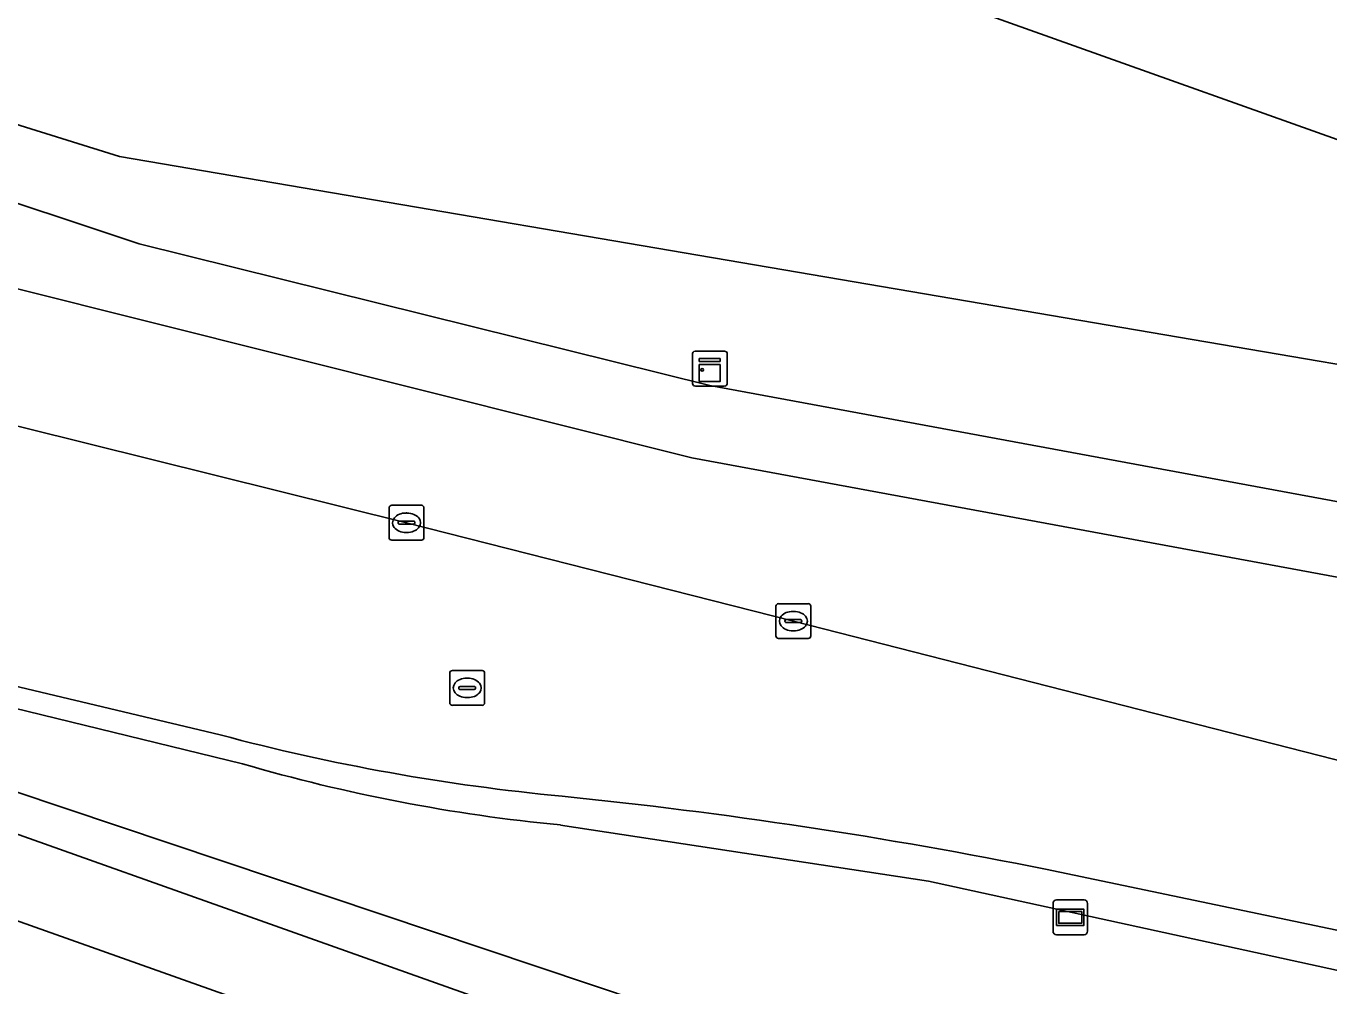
# Model space of a CAD drawing. Extents: x 155018 to 156648, y 383979 to 385733.
# Drawn here: x 155814.26 to 155851.64, y 385120.47 to 385148.02 of the extents above; entities that cross this region are included whole.
import ezdxf

# ---------------------------------------------------------------- set-up
doc = ezdxf.new("R2010")
doc.units = 0
for name, color, linetype in [('IMGEO_Berm_groen', 7, 'Continuous'), ('IMGEO_Erf', 7, 'Continuous'), ('IMGEO_Fietspad_open', 7, 'Continuous'), ('IMGEO_Groenvoorziening', 7, 'Continuous'), ('IMGEO_Hek', 7, 'Continuous'), ('IMGEO_Kast', 7, 'Continuous'), ('IMGEO_Kolk', 7, 'Continuous'), ('IMGEO_OVBaan_gesloten', 7, 'Continuous'), ('IMGEO_Pand', 7, 'Continuous'), ('IMGEO_Rijbaan_lokaal_gesloten', 7, 'Continuous'), ('IMGEO_Rioolput', 7, 'Continuous'), ('IMGEO_Voetpad_gesloten', 7, 'Continuous'), ('IMGEO_Voetpad_open', 7, 'Continuous'), ('IMGEO_Wegwijzer', 7, 'Continuous')]:
    doc.layers.add(name, color=color, linetype=linetype)

msp = doc.modelspace()

# ---------------------------------------------------------------- linework, layer by layer
at = {"layer": 'IMGEO_Berm_groen'}
for points in [[(155785.896, 385135.811), (155785.488, 385135.909), (155785.21, 385135.062), (155785.696, 385134.889), (155848.606, 385112.514)], [(155819.828, 385127.674), (155808.524, 385130.366), (155785.896, 385135.811)], [(155820.471, 385126.841), (155793.713, 385133.374), (155792.593, 385133.129), (155795.804, 385132.138), (155847.019, 385114.952), (155855.706, 385112.163), (155870.826, 385110.796), (155870.967, 385110.783), (155870.989, 385110.626), (155871.17, 385110.634)], [(155855.666, 385111.75), (155855.706, 385112.163), (155847.019, 385114.952), (155795.804, 385132.138), (155792.593, 385133.129), (155793.713, 385133.374), (155820.471, 385126.841)], [(155840.154, 385123.471), (155829.589, 385125.086)], [(155829.589, 385125.086), (155840.154, 385123.471), (155863.563, 385118.363), (155869.924, 385117.358), (155869.748, 385118.074)], [(155859.172, 385120.536), (155843.508, 385123.815)], [(155871.598, 385111.084), (155871.081, 385113.33), (155870.133, 385116.506), (155869.924, 385117.358), (155863.563, 385118.363), (155840.154, 385123.471)]]:
    msp.add_lwpolyline(points, dxfattribs=at)
for centre, radius, start, end in [((155835.272, 385185.501), 59.853, 255.0472, 264.59916), ((155834.422, 385174.758), 49.906, 253.7673, 264.443), ((155834.422, 385174.758), 49.906, 253.7673, 264.443), ((155815.195, 384983.531), 143.113, 78.58939, 84.2077)]:
    msp.add_arc(centre, radius, start, end, dxfattribs=at)
at = {"layer": 'IMGEO_Erf'}
for points in [[(155792.293, 385151.982), (155816.939, 385144.277), (155863.133, 385136.393), (155877.462, 385170.227)], [(155866.237, 385163.422), (155858.722, 385142.328), (155837.615, 385149.852), (155839.132, 385154.086)]]:
    msp.add_lwpolyline(points, dxfattribs=at)
at = {"layer": 'IMGEO_Fietspad_open'}
for points in [[(155792.72, 385142.394), (155792.568, 385141.638), (155796.05, 385140.814), (155806.993, 385138.243), (155809.901, 385137.565), (155810.554, 385137.4), (155825.175, 385133.762), (155836.273, 385130.938), (155852.219, 385126.863)], [(155863.767, 385130.004), (155833.358, 385135.627), (155809.964, 385141.492)]]:
    msp.add_lwpolyline(points, dxfattribs=at)
at = {"layer": 'IMGEO_Groenvoorziening'}
msp.add_lwpolyline([(155945.858, 385265.292), (155937.027, 385273.762), (155925.883, 385257.561), (155921.023, 385249.98), (155915.209, 385240.911), (155895.262, 385206.109), (155893.975, 385203.756), (155890.458, 385197.158), (155887.047, 385190.504), (155883.744, 385183.797), (155880.548, 385177.037), (155877.462, 385170.227), (155863.133, 385136.393), (155816.939, 385144.277), (155792.293, 385151.982), (155791.16, 385152.336), (155790.654, 385150.718), (155817.5, 385141.774), (155833.875, 385137.701), (155864.151, 385132.093)], dxfattribs=at)
at = {"layer": 'IMGEO_Hek'}
msp.add_lwpolyline([(155863.133, 385136.393), (155816.939, 385144.277), (155792.293, 385151.982)], dxfattribs=at)
at = {"layer": 'IMGEO_Kast'}
for p, q in [((155833.377, 385137.762), (155833.377, 385138.603)), ((155833.377, 385138.603), (155833.377, 385137.762)), ((155833.452, 385138.687), (155834.293, 385138.687)), ((155834.293, 385138.687), (155833.452, 385138.687)), ((155834.377, 385138.612), (155834.377, 385137.771)), ((155834.377, 385137.771), (155834.377, 385138.612)), ((155834.302, 385137.687), (155833.461, 385137.687)), ((155833.461, 385137.687), (155834.302, 385137.687))]:
    msp.add_line(p, q, dxfattribs=at)
for points in [[(155833.572, 385138.477), (155834.172, 385138.477), (155834.172, 385138.392), (155833.572, 385138.392), (155833.572, 385138.477)], [(155833.572, 385138.302), (155834.172, 385138.302), (155834.172, 385137.813), (155833.572, 385137.813), (155833.572, 385138.302)]]:
    msp.add_lwpolyline(points, dxfattribs=at)
msp.add_circle((155833.656, 385138.151), 0.0377, dxfattribs=at)
for centre, start, end in [((155833.455, 385138.609), 92.4484, 184.2845), ((155833.455, 385138.609), 92.4484, 184.2845), ((155834.299, 385138.609), 2.4484, 94.2845), ((155834.299, 385138.609), 2.4484, 94.2845), ((155833.455, 385137.765), 182.4484, 274.2845), ((155833.455, 385137.765), 182.4484, 274.2845), ((155834.299, 385137.765), 272.4484, 4.2845), ((155834.299, 385137.765), 272.4484, 4.2845)]:
    msp.add_arc(centre, 0.0779, start, end, dxfattribs=at)
at = {"layer": 'IMGEO_Kolk'}
for p, q in [((155824.749, 385134.263), (155825.601, 385134.263)), ((155824.674, 385133.337), (155824.674, 385134.189)), ((155825.162, 385134.043), (155825.187, 385134.043)), ((155825.675, 385134.189), (155825.675, 385133.337)), ((155824.933, 385133.757), (155824.933, 385133.769)), ((155825.371, 385133.72), (155824.973, 385133.72)), ((155824.976, 385133.806), (155825.374, 385133.806)), ((155825.417, 385133.769), (155825.417, 385133.757)), ((155825.601, 385133.263), (155824.749, 385133.263)), ((155825.185, 385133.483), (155825.16, 385133.483)), ((155835.772, 385130.514), (155835.772, 385131.366)), ((155835.847, 385131.44), (155836.699, 385131.44)), ((155836.773, 385131.366), (155836.773, 385130.514)), ((155836.031, 385130.934), (155836.031, 385130.946)), ((155836.469, 385130.897), (155836.071, 385130.897)), ((155836.074, 385130.983), (155836.472, 385130.983)), ((155836.26, 385131.22), (155836.285, 385131.22)), ((155836.515, 385130.946), (155836.515, 385130.934)), ((155836.283, 385130.66), (155836.258, 385130.66)), ((155836.699, 385130.44), (155835.847, 385130.44))]:
    msp.add_line(p, q, dxfattribs=at)
for points in [[(155824.749, 385134.263), (155825.601, 385134.263)], [(155824.674, 385133.337), (155824.674, 385134.189)], [(155825.675, 385134.189), (155825.675, 385133.337)], [(155825.601, 385133.263), (155824.749, 385133.263)], [(155835.772, 385130.514), (155835.772, 385131.366)], [(155835.847, 385131.44), (155836.699, 385131.44)], [(155836.773, 385131.366), (155836.773, 385130.514)], [(155836.699, 385130.44), (155835.847, 385130.44)]]:
    msp.add_lwpolyline(points, dxfattribs=at)
for centre, radius, start, end in [((155824.751, 385134.187), 0.0765, 91.552, 178.448), ((155824.751, 385134.187), 0.0765, 91.552, 178.448), ((155825.599, 385134.187), 0.0765, 1.552, 88.448), ((155825.599, 385134.187), 0.0765, 1.552, 88.448), ((155824.973, 385133.766), 0.0403, 85.8775, 175.7526), ((155824.97, 385133.756), 0.0366, 178.938, 274.7102), ((155825.374, 385133.763), 0.043, 264.8664, 352.4533), ((155825.378, 385133.768), 0.0386, 1.7309, 96.639), ((155824.751, 385133.339), 0.0765, 181.552, 268.448), ((155824.751, 385133.339), 0.0765, 181.552, 268.448), ((155825.599, 385133.339), 0.0765, 271.552, 358.448), ((155825.599, 385133.339), 0.0765, 271.552, 358.448), ((155835.849, 385131.364), 0.0765, 91.552, 178.448), ((155835.849, 385131.364), 0.0765, 91.552, 178.448), ((155836.697, 385131.364), 0.0765, 1.552, 88.448), ((155836.697, 385131.364), 0.0765, 1.552, 88.448), ((155836.071, 385130.943), 0.0403, 85.8775, 175.7526), ((155836.068, 385130.933), 0.0366, 178.938, 274.7102), ((155836.472, 385130.94), 0.043, 264.8664, 352.4533), ((155836.476, 385130.945), 0.0386, 1.7309, 96.639), ((155835.849, 385130.516), 0.0765, 181.552, 268.448), ((155835.849, 385130.516), 0.0765, 181.552, 268.448), ((155836.697, 385130.516), 0.0765, 271.552, 358.448), ((155836.697, 385130.516), 0.0765, 271.552, 358.448)]:
    msp.add_arc(centre, radius, start, end, dxfattribs=at)
for centre, major_axis, ratio, start_param, end_param in [((155825.161, 385133.763), (-0.387, 0.002), 0.722429, 4.712389, 7.853982), ((155825.186, 385133.763), (-0.39, 0.002), 0.717154, 1.570796, 4.712389), ((155836.259, 385130.94), (-0.387, 0.002), 0.722429, 4.712389, 7.853982), ((155836.284, 385130.94), (-0.39, 0.002), 0.717154, 1.570796, 4.712389)]:
    msp.add_ellipse(centre, major_axis=major_axis, ratio=ratio, start_param=start_param, end_param=end_param, dxfattribs=at)
at = {"layer": 'IMGEO_OVBaan_gesloten'}
msp.add_lwpolyline([(155807.095, 385117.321), (155823.436, 385111.506), (155842.697, 385104.676), (155849.486, 385102.305), (155853.393, 385101.055), (155857.729, 385099.594), (155859.38, 385099.029), (155859.924, 385098.834), (155860.364, 385098.691), (155860.826, 385098.54), (155861.06, 385098.456), (155862.396, 385104.903), (155862.217, 385104.966), (155861.726, 385105.159), (155861.284, 385105.323), (155860.708, 385105.533), (155854.83, 385107.776), (155850.149, 385109.513), (155825.054, 385118.41), (155804.872, 385125.581)], dxfattribs=at)
at = {"layer": 'IMGEO_Pand'}
msp.add_lwpolyline([(155839.132, 385154.086), (155837.615, 385149.852), (155858.722, 385142.328), (155866.237, 385163.422), (155845.145, 385170.927), (155842.121, 385162.579)], dxfattribs=at)
at = {"layer": 'IMGEO_Rijbaan_lokaal_gesloten'}
for points in [[(155836.273, 385130.938), (155825.175, 385133.762), (155810.554, 385137.4)], [(155852.219, 385126.863), (155836.273, 385130.938)], [(155808.524, 385130.366), (155819.828, 385127.674)], [(155843.508, 385123.815), (155859.172, 385120.536)]]:
    msp.add_lwpolyline(points, dxfattribs=at)
for centre, radius, start, end in [((155835.272, 385185.501), 59.853, 255.0472, 264.59916), ((155815.195, 384983.531), 143.113, 78.58939, 84.2077)]:
    msp.add_arc(centre, radius, start, end, dxfattribs=at)
at = {"layer": 'IMGEO_Rioolput'}
for p, q in [((155826.415, 385128.596), (155826.415, 385129.448)), ((155826.49, 385129.522), (155827.342, 385129.522)), ((155827.416, 385129.448), (155827.416, 385128.596)), ((155826.674, 385129.016), (155826.674, 385129.028)), ((155826.717, 385129.065), (155827.115, 385129.065)), ((155826.903, 385129.302), (155826.928, 385129.302)), ((155827.158, 385129.028), (155827.158, 385129.016)), ((155827.112, 385128.979), (155826.714, 385128.979)), ((155826.926, 385128.742), (155826.901, 385128.742)), ((155827.342, 385128.522), (155826.49, 385128.522))]:
    msp.add_line(p, q, dxfattribs=at)
for points in [[(155826.415, 385128.596), (155826.415, 385129.448)], [(155826.49, 385129.522), (155827.342, 385129.522)], [(155827.416, 385129.448), (155827.416, 385128.596)], [(155827.342, 385128.522), (155826.49, 385128.522)]]:
    msp.add_lwpolyline(points, dxfattribs=at)
for centre, radius, start, end in [((155826.492, 385129.446), 0.0765, 91.552, 178.448), ((155826.492, 385129.446), 0.0765, 91.552, 178.448), ((155827.34, 385129.446), 0.0765, 1.552, 88.448), ((155827.34, 385129.446), 0.0765, 1.552, 88.448), ((155826.714, 385129.025), 0.0403, 85.8775, 175.7526), ((155826.711, 385129.015), 0.0366, 178.938, 274.7102), ((155827.115, 385129.022), 0.043, 264.8664, 352.4533), ((155827.119, 385129.027), 0.0386, 1.7309, 96.639), ((155826.492, 385128.598), 0.0765, 181.552, 268.448), ((155826.492, 385128.598), 0.0765, 181.552, 268.448), ((155827.34, 385128.598), 0.0765, 271.552, 358.448), ((155827.34, 385128.598), 0.0765, 271.552, 358.448)]:
    msp.add_arc(centre, radius, start, end, dxfattribs=at)
for centre, major_axis, ratio, start_param, end_param in [((155826.902, 385129.022), (-0.387, 0.002), 0.722429, 4.712389, 7.853982), ((155826.927, 385129.022), (-0.39, 0.002), 0.717154, 1.570796, 4.712389)]:
    msp.add_ellipse(centre, major_axis=major_axis, ratio=ratio, start_param=start_param, end_param=end_param, dxfattribs=at)
at = {"layer": 'IMGEO_Voetpad_gesloten'}
for points in [[(155785.696, 385134.889), (155785.21, 385135.062), (155785.488, 385135.909), (155783.035, 385136.5), (155782.136, 385133.64), (155793.16, 385129.736), (155804.872, 385125.581), (155825.054, 385118.41), (155850.149, 385109.513), (155854.83, 385107.776), (155860.708, 385105.533), (155861.284, 385105.323), (155861.726, 385105.159), (155862.217, 385104.966), (155862.396, 385104.903), (155862.98, 385107.883), (155862.58, 385108.026), (155859.276, 385109.315), (155857.423, 385109.486), (155857.459, 385109.888), (155857.777, 385109.872), (155857.489, 385111.575), (155855.666, 385111.75)], [(155848.606, 385112.514), (155785.696, 385134.889)]]:
    msp.add_lwpolyline(points, dxfattribs=at)
at = {"layer": 'IMGEO_Voetpad_open'}
for points in [[(155777.824, 385152.955), (155781.714, 385151.727), (155782.821, 385151.38), (155783.625, 385151.147), (155783.689, 385151.303), (155785.104, 385150.833), (155785.065, 385150.671), (155789.026, 385149.352), (155788.933, 385149.067), (155792.495, 385147.893), (155810.11, 385142.055), (155809.964, 385141.492), (155833.358, 385135.627), (155863.767, 385130.004)], [(155864.151, 385132.093), (155833.875, 385137.701), (155817.5, 385141.774), (155790.654, 385150.718)]]:
    msp.add_lwpolyline(points, dxfattribs=at)
at = {"layer": 'IMGEO_Wegwijzer'}
for p, q in [((155843.722, 385122.035), (155843.722, 385122.835)), ((155843.722, 385122.835), (155843.722, 385122.035)), ((155843.822, 385122.935), (155844.612, 385122.935)), ((155844.612, 385122.935), (155843.822, 385122.935)), ((155844.712, 385122.835), (155844.712, 385122.035)), ((155844.712, 385122.035), (155844.712, 385122.835)), ((155844.612, 385121.935), (155843.822, 385121.935)), ((155843.822, 385121.935), (155844.612, 385121.935))]:
    msp.add_line(p, q, dxfattribs=at)
for points in [[(155843.823, 385122.667), (155844.611, 385122.667), (155844.611, 385122.203), (155843.823, 385122.203), (155843.823, 385122.667)], [(155843.888, 385122.602), (155843.888, 385122.268), (155844.546, 385122.268), (155844.546, 385122.602), (155843.888, 385122.602)]]:
    msp.add_lwpolyline(points, dxfattribs=at)
for centre, start, end in [((155843.822, 385122.835), 90, 180), ((155843.822, 385122.835), 90, 180), ((155844.612, 385122.835), 0, 90), ((155844.612, 385122.835), 360, 90), ((155843.822, 385122.035), 180, 270), ((155843.822, 385122.035), 180, 270), ((155844.612, 385122.035), 270, 0), ((155844.612, 385122.035), 270, 0)]:
    msp.add_arc(centre, 0.1, start, end, dxfattribs=at)

doc.saveas('drawing.dxf')
